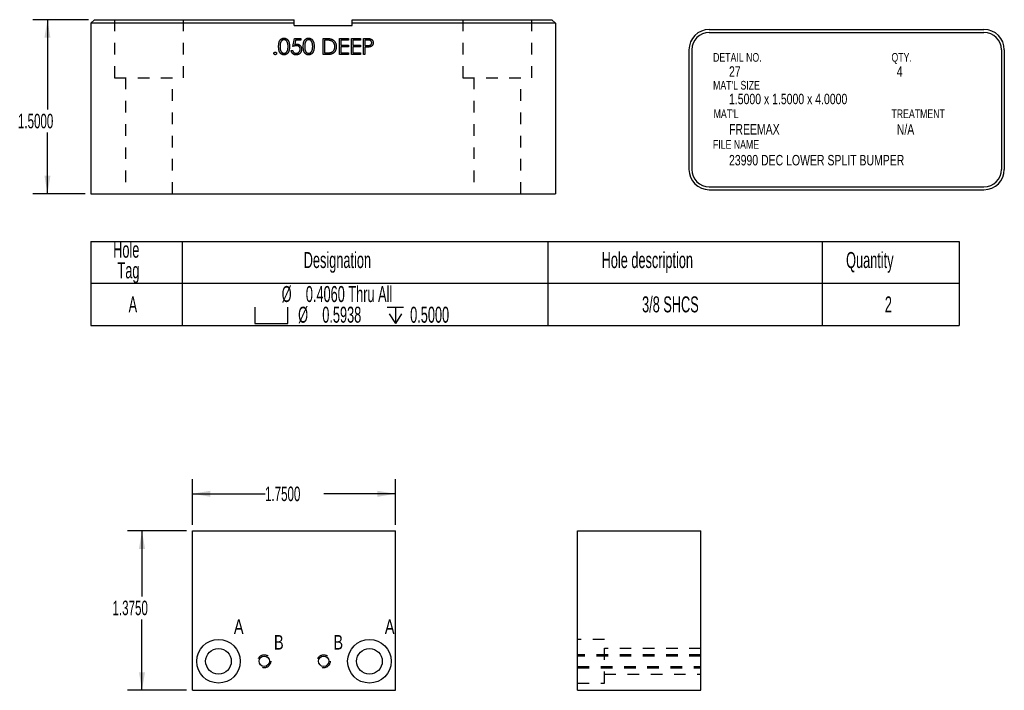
# Model space of a CAD drawing. Header units: inches. Extents: x 220 to 877, y 4 to 174.
# Tile 398 of 656: x 464.96 to 473.45, y 99.88 to 105.65. Entities that reach past the tile are written whole.
import ezdxf

# ---------------------------------------------------------------- set-up
doc = ezdxf.new("R2010")
doc.units = ezdxf.units.IN
doc.header["$LTSCALE"] = 0.5
doc.header["$MEASUREMENT"] = 0
doc.linetypes.add('HIDDEN', pattern=[0.225, 0.15, -0.075])
for name, color, linetype in [('SID-M-D', 42, 'Continuous'), ('SID-M-H', 4, 'HIDDEN'), ('SID-M-S', 105, 'Continuous')]:
    doc.layers.add(name, color=color, linetype=linetype)
doc.styles.add('SLDTEXTSTYLE0', font='TXT', dxfattribs={"width": 0.595745})

# ---------------------------------------------------------------- blocks, each defined once
blk = doc.blocks.new('SW_SYMBOL_HOLE_SPOT')
at = {"layer": 'SID-M-D', "color": 0}
for p, q in [((0, 34.4), (0, 3)), ((63, 3), (63, 34.4)), ((0, 3), (63, 3))]:
    blk.add_line(p, q, dxfattribs=at)
blk = doc.blocks.new('SW_SYMBOL_HOLE_DEPTH')
at = {"layer": 'SID-M-D', "color": 0}
for p, q in [((0, 34.4), (31.5, 34.4)), ((3.9, 21.9), (15.7, 3)), ((15.7, 34.4), (15.7, 3)), ((27.6, 21.9), (15.7, 3))]:
    blk.add_line(p, q, dxfattribs=at)

msp = doc.modelspace()

# ---------------------------------------------------------------- linework, layer by layer
at = {"layer": 'SID-M-D'}
for p, q in [((465.55852, 105.65392), (465.07875, 105.65392)), ((465.20375, 105.65392), (465.20375, 104.88008)), ((470.90418, 105.5695), (473.27016, 105.5695)), ((470.90418, 105.5445), (473.27016, 105.5445)), ((470.72918, 105.3945), (470.72918, 104.36398)), ((470.75418, 105.3945), (470.75418, 104.36398)), ((473.42016, 105.3945), (473.42016, 104.36398)), ((473.44516, 105.3945), (473.44516, 104.36398)), ((465.20375, 104.15392), (465.20375, 104.68164)), ((465.52852, 104.15392), (465.07875, 104.15392)), ((470.90418, 104.21398), (473.27016, 104.21398)), ((470.90418, 104.18898), (473.27016, 104.18898)), ((466.45204, 101.30001), (466.45204, 101.69347)), ((468.20204, 101.30001), (468.20204, 101.69347)), ((466.45204, 101.56847), (467.07769, 101.56847)), ((468.20204, 101.56847), (467.58567, 101.56847)), ((466.40204, 101.25001), (465.89319, 101.25001)), ((466.01819, 101.25001), (466.01819, 100.68483)), ((466.01819, 99.87501), (466.01819, 100.48639)), ((466.40204, 99.87501), (465.89319, 99.87501))]:
    msp.add_line(p, q, dxfattribs=at)
at = {"layer": 'SID-M-D', "color": 0}
for p, q in [((465.57728, 103.7425), (473.05759, 103.7425)), ((465.57728, 103.7425), (465.57728, 103.01923)), ((466.36468, 103.7425), (466.36468, 103.01923)), ((469.51429, 103.7425), (469.51429, 103.01923)), ((471.87649, 103.7425), (471.87649, 103.01923)), ((473.05759, 103.7425), (473.05759, 103.01923)), ((465.57728, 103.38378), (473.05759, 103.38378)), ((465.57728, 103.01923), (473.05759, 103.01923))]:
    msp.add_line(p, q, dxfattribs=at)
at = {"layer": 'SID-M-D'}
for centre, radius, start, end in [((470.90418, 105.3945), 0.175, 90, 180), ((470.90418, 105.3945), 0.15, 90, 180), ((473.27016, 105.3945), 0.175, 0, 90), ((473.27016, 105.3945), 0.15, 0, 90), ((470.90418, 104.36398), 0.175, 180, 270), ((470.90418, 104.36398), 0.15, 180, 270), ((473.27016, 104.36398), 0.15, 270, 0), ((473.27016, 104.36398), 0.175, 270, 0)]:
    msp.add_arc(centre, radius, start, end, dxfattribs=at)
for points in [[(465.20375, 105.65392), (465.17775, 105.49792), (465.22975, 105.49792)], [(465.20375, 104.15392), (465.22975, 104.30992), (465.17775, 104.30992)], [(466.45204, 101.56847), (466.60804, 101.54247), (466.60804, 101.59447)], [(468.20204, 101.56847), (468.04604, 101.59447), (468.04604, 101.54247)], [(466.01819, 101.25001), (465.99219, 101.09401), (466.04419, 101.09401)], [(466.01819, 99.87501), (466.04419, 100.03101), (465.99219, 100.03101)]]:
    msp.add_solid(points, dxfattribs=at)
at = {"layer": 'SID-M-H'}
for p, q in [((465.78162, 105.65392), (465.78162, 105.15392)), ((466.37542, 105.15392), (466.37542, 105.65392)), ((468.78162, 105.65392), (468.78162, 105.15392)), ((469.37542, 105.15392), (469.37542, 105.65392)), ((465.78162, 105.15392), (466.37542, 105.15392)), ((465.87552, 105.15392), (465.87552, 104.15392)), ((466.28152, 104.15392), (466.28152, 105.15392)), ((468.78162, 105.15392), (469.37542, 105.15392)), ((468.87552, 105.15392), (468.87552, 104.15392)), ((469.28152, 104.15392), (469.28152, 105.15392)), ((470.0003, 100.31251), (469.7703, 100.31251)), ((470.0003, 99.93751), (470.0003, 100.31251)), ((470.8323, 100.18101), (469.7703, 100.18101)), ((470.8323, 100.16951), (469.7703, 100.16951)), ((470.8323, 100.23551), (470.0003, 100.23551)), ((469.7703, 100.08051), (470.8323, 100.08051)), ((469.7703, 100.06901), (470.8323, 100.06901)), ((470.0003, 100.01451), (470.8323, 100.01451)), ((469.7703, 99.93751), (470.0003, 99.93751))]:
    msp.add_line(p, q, dxfattribs=at)
for centre in [(467.07114, 100.12501), (467.58294, 100.12501)]:
    msp.add_circle(centre, 0.056, dxfattribs=at)
at = {"layer": 'SID-M-S'}
for p, q in [((465.57852, 105.62392), (465.60852, 105.65392)), ((465.57852, 105.62392), (465.57852, 104.15392)), ((467.32852, 105.62392), (465.57852, 105.62392)), ((465.60852, 105.65392), (467.32852, 105.65392)), ((467.32852, 105.60392), (467.32852, 105.65392)), ((467.32852, 105.60392), (467.82852, 105.60392)), ((467.82852, 105.60392), (467.82852, 105.65392)), ((467.82852, 105.65392), (469.54852, 105.65392)), ((469.57852, 105.62392), (467.82852, 105.62392)), ((469.54852, 105.65392), (469.57852, 105.62392)), ((469.57852, 105.62392), (469.57852, 104.15392)), ((467.31695, 105.42282), (467.33108, 105.49171)), ((467.33108, 105.49171), (467.38761, 105.49171)), ((467.34074, 105.47758), (467.33332, 105.44134)), ((467.38761, 105.47758), (467.34074, 105.47758)), ((467.38761, 105.49171), (467.38761, 105.47758)), ((467.5784, 105.49171), (467.60623, 105.49171)), ((467.5784, 105.35392), (467.5784, 105.49171)), ((467.60046, 105.47758), (467.59077, 105.47758)), ((467.59077, 105.47758), (467.59077, 105.36805)), ((467.71973, 105.49171), (467.79746, 105.49171)), ((467.71973, 105.35392), (467.71973, 105.49171)), ((467.7321, 105.47758), (467.7321, 105.43518)), ((467.79746, 105.47758), (467.7321, 105.47758)), ((467.7321, 105.43518), (467.79746, 105.43518)), ((467.7321, 105.42105), (467.7321, 105.36805)), ((467.79746, 105.42105), (467.7321, 105.42105)), ((467.79746, 105.49171), (467.79746, 105.47758)), ((467.79746, 105.43518), (467.79746, 105.42105)), ((467.8222, 105.49171), (467.89993, 105.49171)), ((467.8222, 105.35392), (467.8222, 105.49171)), ((467.83456, 105.47758), (467.83456, 105.43518)), ((467.89993, 105.47758), (467.83456, 105.47758)), ((467.83456, 105.43518), (467.89993, 105.43518)), ((467.83456, 105.42105), (467.83456, 105.36805)), ((467.89993, 105.42105), (467.83456, 105.42105)), ((467.89993, 105.49171), (467.89993, 105.47758)), ((467.89993, 105.43518), (467.89993, 105.42105)), ((467.92466, 105.49171), (467.95168, 105.49171)), ((467.92466, 105.35392), (467.92466, 105.49171)), ((467.96223, 105.47758), (467.93703, 105.47758)), ((467.93703, 105.47758), (467.93703, 105.43165)), ((467.93703, 105.43165), (467.96115, 105.43135)), ((467.93703, 105.41752), (467.93703, 105.35392)), ((467.94688, 105.41752), (467.93703, 105.41752)), ((467.30281, 105.38925), (467.31518, 105.38925)), ((467.62111, 105.35392), (467.5784, 105.35392)), ((467.59077, 105.36805), (467.60659, 105.36805)), ((467.79746, 105.35392), (467.71973, 105.35392)), ((467.7321, 105.36805), (467.79746, 105.36805)), ((467.79746, 105.36805), (467.79746, 105.35392)), ((467.89993, 105.35392), (467.8222, 105.35392)), ((467.83456, 105.36805), (467.89993, 105.36805)), ((467.89993, 105.36805), (467.89993, 105.35392)), ((467.93703, 105.35392), (467.92466, 105.35392)), ((465.57852, 104.15392), (469.57852, 104.15392)), ((466.45204, 101.25001), (468.20204, 101.25001)), ((466.45204, 99.87501), (466.45204, 101.25001)), ((468.20204, 99.87501), (468.20204, 101.25001)), ((469.7703, 99.87501), (469.7703, 101.25001)), ((469.7703, 101.25001), (470.8323, 101.25001)), ((470.8323, 99.87501), (470.8323, 101.25001)), ((466.45204, 99.87501), (468.20204, 99.87501)), ((469.7703, 99.87501), (470.8323, 99.87501))]:
    msp.add_line(p, q, dxfattribs=at)
for centre, radius in [((466.67704, 100.12501), 0.1875), ((467.97704, 100.12501), 0.1875), ((466.67704, 100.12501), 0.1105), ((467.07114, 100.12501), 0.0445), ((467.58294, 100.12501), 0.0445), ((467.97704, 100.12501), 0.1105)]:
    msp.add_circle(centre, radius, dxfattribs=at)
for points, knots in [([(467.19505, 105.42276), (467.19506, 105.42497), (467.19509, 105.42926), (467.19537, 105.43551), (467.19583, 105.44138), (467.19647, 105.44685), (467.19724, 105.45195), (467.19827, 105.45664), (467.19945, 105.46096), (467.20081, 105.46491), (467.20234, 105.46856), (467.20401, 105.47196), (467.20588, 105.47512), (467.20785, 105.47807), (467.20999, 105.48079), (467.21225, 105.48329), (467.21471, 105.48553), (467.21728, 105.48757), (467.22, 105.48936), (467.22278, 105.49094), (467.22565, 105.49229), (467.2286, 105.49334), (467.23162, 105.49422), (467.23472, 105.49482), (467.23789, 105.49519), (467.24003, 105.49523), (467.24112, 105.49525)], [0, 0, 0, 0, 0.0685946, 0.133246, 0.1943126, 0.2512792, 0.3045134, 0.3542349, 0.4004806, 0.4434108, 0.4840149, 0.5232523, 0.5610424, 0.5979002, 0.6335185, 0.6683144, 0.7024957, 0.7366854, 0.7702932, 0.8034373, 0.835913, 0.8684602, 0.9008465, 0.9334665, 0.9662576, 1, 1, 1, 1]), ([(467.24112, 105.35039), (467.24003, 105.3504), (467.23789, 105.35044), (467.23472, 105.35081), (467.23163, 105.35142), (467.22863, 105.35226), (467.22569, 105.35329), (467.22285, 105.35464), (467.22008, 105.35619), (467.21739, 105.35795), (467.21484, 105.35997), (467.21239, 105.3622), (467.21012, 105.36471), (467.20801, 105.36744), (467.206, 105.37038), (467.20416, 105.37357), (467.20245, 105.37699), (467.20089, 105.38066), (467.19951, 105.38465), (467.19828, 105.38898), (467.19732, 105.39371), (467.19649, 105.3988), (467.19583, 105.40426), (467.19537, 105.41009), (467.19509, 105.41631), (467.19506, 105.42057), (467.19505, 105.42276)], [0, 0, 0, 0, 0.03378715, 0.06662166, 0.09928488, 0.13136117, 0.16358519, 0.19610393, 0.22890225, 0.26215806, 0.29599122, 0.33021785, 0.36505983, 0.40095074, 0.43762038, 0.47570753, 0.51538069, 0.55641354, 0.59976483, 0.64642416, 0.69643144, 0.74978152, 0.80657331, 0.86743553, 0.93188675, 1, 1, 1, 1]), ([(467.24154, 105.48111), (467.24001, 105.48103), (467.23696, 105.48087), (467.23245, 105.47974), (467.22814, 105.47778), (467.2247, 105.47561), (467.22207, 105.47355), (467.22021, 105.47176), (467.21848, 105.46981), (467.21688, 105.46767), (467.21538, 105.46537), (467.214, 105.46289), (467.21276, 105.46022), (467.21161, 105.45736), (467.21061, 105.45422), (467.20978, 105.45077), (467.20901, 105.44697), (467.20847, 105.44281), (467.20798, 105.43831), (467.20767, 105.43346), (467.20743, 105.42826), (467.20742, 105.42467), (467.20742, 105.42282)], [0, 0, 0, 0, 0.0603866, 0.1208832, 0.1827546, 0.247811, 0.2812991, 0.3150876, 0.3497024, 0.3848566, 0.4209662, 0.4585112, 0.4971747, 0.537602, 0.580503, 0.6274675, 0.6783882, 0.7339832, 0.7937467, 0.8577137, 0.9266979, 1, 1, 1, 1]), ([(467.20742, 105.42282), (467.20742, 105.42098), (467.20743, 105.4174), (467.20767, 105.41221), (467.20799, 105.40737), (467.20841, 105.40287), (467.20904, 105.39873), (467.20973, 105.39492), (467.21058, 105.39146), (467.21158, 105.38833), (467.21273, 105.38547), (467.21398, 105.38281), (467.21532, 105.38031), (467.21682, 105.37801), (467.21845, 105.37589), (467.22018, 105.37391), (467.22208, 105.37215), (467.22469, 105.37003), (467.22815, 105.36785), (467.23251, 105.36594), (467.23698, 105.36475), (467.24002, 105.36459), (467.24154, 105.36452)], [0, 0, 0, 0, 0.0729511, 0.1415837, 0.2059265, 0.2653014, 0.3205972, 0.3718165, 0.4187898, 0.4616987, 0.5021336, 0.5408043, 0.5781805, 0.6142969, 0.6496782, 0.6842995, 0.718359, 0.7520809, 0.8176524, 0.8797221, 0.9399656, 1, 1, 1, 1]), ([(467.24112, 105.49525), (467.24222, 105.49523), (467.2444, 105.49519), (467.24762, 105.49482), (467.25077, 105.49421), (467.25383, 105.49335), (467.25682, 105.49228), (467.25973, 105.49094), (467.26258, 105.48938), (467.26531, 105.48754), (467.26795, 105.48549), (467.27045, 105.48318), (467.2728, 105.48062), (467.27503, 105.47785), (467.27708, 105.47481), (467.27903, 105.47155), (467.28078, 105.46801), (467.28246, 105.46427), (467.28391, 105.4602), (467.28522, 105.45584), (467.28628, 105.45113), (467.28716, 105.4461), (467.28785, 105.44073), (467.28834, 105.43503), (467.28861, 105.429), (467.28866, 105.42488), (467.28868, 105.42276)], [0, 0, 0, 0, 0.0337881, 0.0671939, 0.0998624, 0.1325666, 0.1651512, 0.1979132, 0.231319, 0.2650833, 0.2992553, 0.3343986, 0.3699428, 0.4062836, 0.4440638, 0.4829977, 0.5233544, 0.5655366, 0.6096129, 0.6563908, 0.7058855, 0.7583245, 0.8138318, 0.8727946, 0.9347222, 1, 1, 1, 1]), ([(467.28868, 105.42276), (467.28866, 105.42065), (467.28861, 105.41655), (467.28835, 105.41054), (467.28784, 105.40487), (467.2872, 105.39953), (467.28631, 105.39452), (467.28523, 105.38985), (467.28402, 105.38548), (467.28253, 105.38146), (467.2809, 105.37772), (467.27913, 105.37423), (467.27723, 105.37095), (467.27516, 105.36792), (467.27295, 105.36511), (467.27056, 105.36257), (467.26805, 105.36024), (467.2654, 105.35817), (467.26263, 105.35636), (467.25979, 105.35473), (467.25685, 105.35342), (467.25386, 105.3523), (467.25078, 105.35144), (467.24763, 105.35085), (467.2444, 105.35043), (467.24222, 105.3504), (467.24112, 105.35039)], [0, 0, 0, 0, 0.0650633, 0.1267732, 0.1855158, 0.2407647, 0.2929798, 0.3422504, 0.3889193, 0.4327757, 0.4746284, 0.5147747, 0.5536059, 0.5914264, 0.6280281, 0.6638036, 0.6989843, 0.7335915, 0.7676285, 0.8012083, 0.8342638, 0.8669807, 0.8997197, 0.9327019, 0.9661759, 1, 1, 1, 1]), ([(467.27632, 105.42282), (467.27629, 105.42447), (467.27625, 105.42771), (467.27609, 105.43246), (467.27567, 105.43696), (467.27521, 105.44125), (467.27452, 105.4453), (467.27378, 105.44913), (467.27279, 105.45271), (467.27173, 105.45609), (467.27052, 105.45924), (467.26918, 105.46215), (467.26776, 105.46486), (467.26621, 105.46735), (467.26455, 105.46964), (467.26275, 105.47167), (467.26087, 105.47351), (467.25824, 105.47562), (467.2548, 105.47777), (467.25052, 105.47974), (467.24606, 105.48087), (467.24304, 105.48103), (467.24154, 105.48111)], [0, 0, 0, 0, 0.0656812, 0.1284865, 0.1881751, 0.2451061, 0.2994484, 0.3508229, 0.3999417, 0.4466717, 0.4912545, 0.5333763, 0.5738528, 0.6125263, 0.6495971, 0.685532, 0.7201058, 0.7538377, 0.8189254, 0.8804935, 0.9403113, 1, 1, 1, 1]), ([(467.2711, 105.38817), (467.27151, 105.3894), (467.27236, 105.3919), (467.27344, 105.39577), (467.2743, 105.39984), (467.27507, 105.40407), (467.2756, 105.40849), (467.27602, 105.4131), (467.27627, 105.4179), (467.2763, 105.42116), (467.27632, 105.42282)], [0, 0, 0, 0, 0.1105883, 0.2245418, 0.3425035, 0.4643241, 0.590756, 0.7222275, 0.8588428, 1, 1, 1, 1]), ([(467.34731, 105.42988), (467.34624, 105.42986), (467.34404, 105.42981), (467.34065, 105.42947), (467.3371, 105.4289), (467.33339, 105.42813), (467.3295, 105.42712), (467.32546, 105.42592), (467.32125, 105.42447), (467.31841, 105.42338), (467.31695, 105.42282)], [0, 0, 0, 0, 0.102203, 0.2110233, 0.3250997, 0.4465021, 0.5737877, 0.7089007, 0.8503579, 1, 1, 1, 1]), ([(467.33332, 105.44134), (467.33477, 105.44174), (467.3376, 105.44252), (467.34177, 105.44339), (467.34573, 105.44391), (467.3483, 105.44398), (467.34955, 105.44402)], [0, 0, 0, 0, 0.27506837, 0.53290146, 0.77397346, 1, 1, 1, 1]), ([(467.38054, 105.39946), (467.38052, 105.40057), (467.38047, 105.40273), (467.38005, 105.4059), (467.37933, 105.40889), (467.37833, 105.41173), (467.37706, 105.41442), (467.37551, 105.41695), (467.37364, 105.41931), (467.37151, 105.42147), (467.36918, 105.42348), (467.3666, 105.42518), (467.36384, 105.42662), (467.36092, 105.42786), (467.35777, 105.42875), (467.35446, 105.42942), (467.35094, 105.4298), (467.34854, 105.42986), (467.34731, 105.42988)], [0, 0, 0, 0, 0.0653514, 0.127916, 0.1883602, 0.2472161, 0.3056301, 0.3637698, 0.4226609, 0.4826873, 0.5433002, 0.604118, 0.6649649, 0.7274135, 0.7914676, 0.8580554, 0.9270368, 1, 1, 1, 1]), ([(467.34955, 105.44402), (467.35109, 105.44398), (467.35411, 105.44392), (467.35854, 105.44329), (467.36276, 105.4423), (467.36678, 105.44092), (467.37059, 105.43915), (467.37417, 105.43694), (467.37756, 105.43436), (467.38071, 105.43139), (467.38356, 105.42813), (467.38607, 105.42462), (467.38821, 105.4209), (467.38992, 105.41693), (467.39129, 105.41276), (467.3922, 105.40834), (467.39281, 105.40371), (467.39288, 105.40055), (467.39291, 105.39894)], [0, 0, 0, 0, 0.06580765, 0.12939427, 0.19089406, 0.25128107, 0.31081496, 0.37037099, 0.43076826, 0.49288125, 0.55510395, 0.61606705, 0.67725603, 0.73825981, 0.80076213, 0.86477758, 0.93104529, 1, 1, 1, 1]), ([(467.40704, 105.42276), (467.40706, 105.42497), (467.40708, 105.42926), (467.40736, 105.43551), (467.40782, 105.44138), (467.40846, 105.44685), (467.40923, 105.45195), (467.41027, 105.45664), (467.41144, 105.46096), (467.4128, 105.46491), (467.41433, 105.46856), (467.416, 105.47196), (467.41788, 105.47512), (467.41985, 105.47807), (467.42199, 105.48079), (467.42424, 105.48329), (467.4267, 105.48553), (467.42928, 105.48757), (467.43199, 105.48936), (467.43477, 105.49094), (467.43764, 105.49229), (467.44059, 105.49334), (467.44361, 105.49422), (467.44671, 105.49482), (467.44988, 105.49519), (467.45203, 105.49523), (467.45311, 105.49525)], [0, 0, 0, 0, 0.0685946, 0.133246, 0.1943126, 0.2512792, 0.3045134, 0.3542349, 0.4004806, 0.4434108, 0.4840149, 0.5232523, 0.5610424, 0.5979002, 0.6335185, 0.6683144, 0.7024957, 0.7366854, 0.7702932, 0.8034373, 0.835913, 0.8684602, 0.9008465, 0.9334665, 0.9662576, 1, 1, 1, 1]), ([(467.45311, 105.35039), (467.45203, 105.3504), (467.44988, 105.35044), (467.44671, 105.35081), (467.44363, 105.35142), (467.44062, 105.35226), (467.43768, 105.35329), (467.43484, 105.35464), (467.43208, 105.35619), (467.42939, 105.35795), (467.42683, 105.35997), (467.42438, 105.3622), (467.42211, 105.36471), (467.42, 105.36744), (467.418, 105.37038), (467.41615, 105.37357), (467.41444, 105.37699), (467.41288, 105.38066), (467.4115, 105.38465), (467.41028, 105.38898), (467.40931, 105.39371), (467.40848, 105.3988), (467.40782, 105.40426), (467.40736, 105.41009), (467.40708, 105.41631), (467.40706, 105.42057), (467.40704, 105.42276)], [0, 0, 0, 0, 0.0337871, 0.0666217, 0.0992849, 0.1313612, 0.1635852, 0.1961039, 0.2289023, 0.2621581, 0.2959912, 0.3302178, 0.3650598, 0.4009507, 0.4376204, 0.4757075, 0.5153807, 0.5564135, 0.5997648, 0.6464242, 0.6964314, 0.7497815, 0.8065733, 0.8674355, 0.9318868, 1, 1, 1, 1]), ([(467.45353, 105.48111), (467.452, 105.48103), (467.44895, 105.48087), (467.44445, 105.47974), (467.44013, 105.47778), (467.43669, 105.47561), (467.43406, 105.47355), (467.43221, 105.47176), (467.43047, 105.46981), (467.42887, 105.46767), (467.42737, 105.46537), (467.42599, 105.46289), (467.42475, 105.46022), (467.42361, 105.45736), (467.4226, 105.45422), (467.42177, 105.45077), (467.421, 105.44697), (467.42046, 105.44281), (467.41997, 105.43831), (467.41966, 105.43346), (467.41942, 105.42826), (467.41941, 105.42467), (467.41941, 105.42282)], [0, 0, 0, 0, 0.06038662, 0.12088325, 0.18275462, 0.24781103, 0.2812991, 0.31508762, 0.3497024, 0.38485658, 0.4209662, 0.45851119, 0.49717472, 0.53760205, 0.58050302, 0.62746754, 0.67838821, 0.73398322, 0.7937467, 0.85771367, 0.92669786, 1, 1, 1, 1]), ([(467.41941, 105.42282), (467.41941, 105.42098), (467.41942, 105.4174), (467.41966, 105.41221), (467.41999, 105.40737), (467.42041, 105.40287), (467.42103, 105.39873), (467.42173, 105.39492), (467.42257, 105.39146), (467.42358, 105.38833), (467.42472, 105.38547), (467.42597, 105.38281), (467.42731, 105.38031), (467.42881, 105.37801), (467.43045, 105.37589), (467.43218, 105.37391), (467.43407, 105.37215), (467.43669, 105.37003), (467.44014, 105.36785), (467.4445, 105.36594), (467.44897, 105.36475), (467.45201, 105.36459), (467.45353, 105.36452)], [0, 0, 0, 0, 0.07295107, 0.14158369, 0.20592646, 0.26530136, 0.32059723, 0.3718165, 0.41878977, 0.46169873, 0.50213358, 0.54080432, 0.57818053, 0.61429687, 0.64967824, 0.68429946, 0.71835895, 0.75208086, 0.81765244, 0.87972208, 0.93996556, 1, 1, 1, 1]), ([(467.45311, 105.49525), (467.45421, 105.49523), (467.45639, 105.49519), (467.45961, 105.49482), (467.46276, 105.49421), (467.46582, 105.49335), (467.46882, 105.49228), (467.47173, 105.49094), (467.47457, 105.48938), (467.4773, 105.48754), (467.47995, 105.48549), (467.48244, 105.48318), (467.48479, 105.48062), (467.48702, 105.47785), (467.48907, 105.47481), (467.49103, 105.47155), (467.49277, 105.46801), (467.49445, 105.46427), (467.49591, 105.4602), (467.49722, 105.45584), (467.49827, 105.45113), (467.49916, 105.4461), (467.49984, 105.44073), (467.50034, 105.43503), (467.5006, 105.429), (467.50065, 105.42488), (467.50067, 105.42276)], [0, 0, 0, 0, 0.0337881, 0.0671939, 0.0998624, 0.1325666, 0.1651512, 0.1979132, 0.231319, 0.2650833, 0.2992553, 0.3343986, 0.3699428, 0.4062836, 0.4440638, 0.4829977, 0.5233544, 0.5655366, 0.6096129, 0.6563908, 0.7058855, 0.7583245, 0.8138318, 0.8727946, 0.9347222, 1, 1, 1, 1]), ([(467.50067, 105.42276), (467.50065, 105.42065), (467.5006, 105.41655), (467.50034, 105.41054), (467.49983, 105.40487), (467.49919, 105.39953), (467.49831, 105.39452), (467.49722, 105.38985), (467.49601, 105.38548), (467.49452, 105.38146), (467.49289, 105.37772), (467.49112, 105.37423), (467.48922, 105.37095), (467.48715, 105.36792), (467.48494, 105.36511), (467.48255, 105.36257), (467.48005, 105.36024), (467.47739, 105.35817), (467.47462, 105.35636), (467.47179, 105.35473), (467.46884, 105.35342), (467.46585, 105.3523), (467.46278, 105.35144), (467.45962, 105.35085), (467.45639, 105.35043), (467.45421, 105.3504), (467.45311, 105.35039)], [0, 0, 0, 0, 0.0650633, 0.1267732, 0.1855158, 0.2407647, 0.2929798, 0.3422504, 0.3889193, 0.4327757, 0.4746284, 0.5147747, 0.5536059, 0.5914264, 0.6280281, 0.6638036, 0.6989843, 0.7335915, 0.7676285, 0.8012083, 0.8342638, 0.8669807, 0.8997197, 0.9327019, 0.9661759, 1, 1, 1, 1]), ([(467.48831, 105.42282), (467.48829, 105.42447), (467.48824, 105.42771), (467.48808, 105.43246), (467.48766, 105.43696), (467.4872, 105.44125), (467.48651, 105.4453), (467.48578, 105.44913), (467.48478, 105.45271), (467.48372, 105.45609), (467.48251, 105.45924), (467.48118, 105.46215), (467.47975, 105.46486), (467.4782, 105.46735), (467.47655, 105.46964), (467.47475, 105.47167), (467.47287, 105.47351), (467.47024, 105.47562), (467.46679, 105.47777), (467.46251, 105.47974), (467.45805, 105.48087), (467.45503, 105.48103), (467.45353, 105.48111)], [0, 0, 0, 0, 0.0656812, 0.1284865, 0.1881751, 0.2451061, 0.2994484, 0.3508229, 0.3999417, 0.4466717, 0.4912545, 0.5333763, 0.5738528, 0.6125263, 0.6495971, 0.685532, 0.7201058, 0.7538377, 0.8189254, 0.8804935, 0.9403113, 1, 1, 1, 1]), ([(467.48309, 105.38817), (467.48351, 105.3894), (467.48435, 105.3919), (467.48544, 105.39577), (467.48629, 105.39984), (467.48706, 105.40407), (467.48759, 105.40849), (467.48801, 105.4131), (467.48826, 105.4179), (467.48829, 105.42116), (467.48831, 105.42282)], [0, 0, 0, 0, 0.1105883, 0.2245418, 0.3425035, 0.4643241, 0.590756, 0.7222275, 0.8588428, 1, 1, 1, 1]), ([(467.6428, 105.47372), (467.64165, 105.47404), (467.63919, 105.47472), (467.63518, 105.47546), (467.63067, 105.47611), (467.62563, 105.47666), (467.62008, 105.47706), (467.61401, 105.47736), (467.60741, 105.47756), (467.60283, 105.47757), (467.60046, 105.47758)], [0, 0, 0, 0, 0.0843186, 0.1792845, 0.2865825, 0.4051115, 0.5355929, 0.6781902, 0.8329758, 1, 1, 1, 1]), ([(467.60623, 105.49171), (467.60865, 105.4917), (467.61332, 105.49166), (467.62008, 105.49145), (467.62633, 105.49107), (467.63206, 105.49052), (467.63727, 105.48985), (467.64196, 105.489), (467.64616, 105.488), (467.64873, 105.48715), (467.64995, 105.48675)], [0, 0, 0, 0, 0.1642892, 0.3174059, 0.4588436, 0.5893665, 0.7078313, 0.81577, 0.9128799, 1, 1, 1, 1]), ([(467.69147, 105.42108), (467.69144, 105.41937), (467.69139, 105.41602), (467.69096, 105.41107), (467.69032, 105.40627), (467.68933, 105.40164), (467.68814, 105.39714), (467.6866, 105.39282), (467.68484, 105.38863), (467.6828, 105.38464), (467.68055, 105.38085), (467.67813, 105.37729), (467.67556, 105.37399), (467.67279, 105.37095), (467.66988, 105.36817), (467.6668, 105.36563), (467.66353, 105.36338), (467.66011, 105.36133), (467.65642, 105.35954), (467.6524, 105.35803), (467.64803, 105.35678), (467.64332, 105.35573), (467.63826, 105.3549), (467.63285, 105.35434), (467.62709, 105.35397), (467.62314, 105.35394), (467.62111, 105.35392)], [0, 0, 0, 0, 0.04608068, 0.0908068, 0.13429527, 0.17702439, 0.21882273, 0.26024412, 0.30107987, 0.34161389, 0.38158342, 0.42011959, 0.45807462, 0.49473849, 0.53119462, 0.5669337, 0.60271265, 0.63832661, 0.67485325, 0.71346737, 0.7544418, 0.79781536, 0.84398946, 0.89307157, 0.94496335, 1, 1, 1, 1]), ([(467.6791, 105.4211), (467.67908, 105.42272), (467.67904, 105.42588), (467.67854, 105.43053), (467.67781, 105.435), (467.67676, 105.43929), (467.67542, 105.44341), (467.67374, 105.44734), (467.67182, 105.45112), (467.66954, 105.45466), (467.66705, 105.45801), (467.66427, 105.46108), (467.66127, 105.46387), (467.65808, 105.46644), (467.65459, 105.46867), (467.6509, 105.47066), (467.64695, 105.47236), (467.6442, 105.47326), (467.6428, 105.47372)], [0, 0, 0, 0, 0.0701512, 0.1378126, 0.2032262, 0.2671741, 0.330024, 0.3917943, 0.4530844, 0.5143339, 0.575, 0.6348655, 0.6941163, 0.7534416, 0.8131258, 0.8740797, 0.936007, 1, 1, 1, 1]), ([(467.64598, 105.37156), (467.64724, 105.372), (467.64972, 105.37288), (467.6533, 105.37447), (467.65664, 105.37636), (467.65979, 105.37847), (467.66272, 105.38085), (467.66545, 105.38347), (467.66798, 105.38634), (467.67029, 105.38945), (467.67236, 105.39279), (467.67415, 105.39631), (467.67572, 105.39999), (467.67695, 105.40388), (467.67792, 105.40794), (467.6786, 105.41217), (467.67903, 105.41658), (467.67908, 105.41958), (467.6791, 105.4211)], [0, 0, 0, 0, 0.0624145, 0.1233382, 0.1831245, 0.241783, 0.3005789, 0.3596801, 0.4188816, 0.4795307, 0.5408505, 0.6023034, 0.6644632, 0.7278057, 0.7928948, 0.8596723, 0.9284644, 1, 1, 1, 1]), ([(467.64995, 105.48675), (467.65155, 105.48614), (467.6547, 105.48494), (467.65919, 105.48267), (467.66341, 105.4801), (467.6674, 105.47723), (467.67105, 105.47397), (467.67452, 105.47047), (467.67765, 105.46658), (467.68052, 105.46241), (467.68311, 105.45799), (467.68536, 105.45333), (467.68723, 105.44846), (467.68878, 105.44338), (467.69, 105.4381), (467.69083, 105.4326), (467.69138, 105.4269), (467.69144, 105.42304), (467.69147, 105.42108)], [0, 0, 0, 0, 0.061545, 0.1216943, 0.1811549, 0.2398754, 0.2987019, 0.3576474, 0.4176048, 0.478494, 0.5404071, 0.602345, 0.6650043, 0.7285593, 0.7936505, 0.8605343, 0.929236, 1, 1, 1, 1]), ([(467.98196, 105.41978), (467.9811, 105.4196), (467.97921, 105.41919), (467.97609, 105.41874), (467.97247, 105.41836), (467.96833, 105.41807), (467.96369, 105.41783), (467.95855, 105.41763), (467.95289, 105.41752), (467.94894, 105.41752), (467.94688, 105.41752)], [0, 0, 0, 0, 0.07517312, 0.16474626, 0.26801688, 0.38591188, 0.51778948, 0.66369098, 0.82441322, 1, 1, 1, 1]), ([(467.95168, 105.49171), (467.95354, 105.49171), (467.9571, 105.49171), (467.96221, 105.49159), (467.96685, 105.49143), (467.97101, 105.49121), (467.9747, 105.49095), (467.97791, 105.49059), (467.98067, 105.49021), (467.98232, 105.48982), (467.98307, 105.48964)], [0, 0, 0, 0, 0.1769558, 0.3390551, 0.4863182, 0.6187809, 0.7356188, 0.8387425, 0.9264571, 1, 1, 1, 1]), ([(467.96115, 105.43135), (467.96233, 105.43135), (467.9646, 105.43134), (467.96789, 105.4315), (467.97094, 105.43168), (467.97374, 105.43195), (467.97629, 105.43232), (467.97861, 105.4327), (467.98066, 105.43325), (467.98307, 105.43398), (467.98575, 105.43524), (467.98866, 105.43707), (467.99114, 105.43939), (467.99327, 105.44201), (467.99497, 105.44492), (467.99621, 105.44803), (467.99694, 105.45132), (467.99704, 105.45356), (467.99709, 105.4547)], [0, 0, 0, 0, 0.07253837, 0.14003383, 0.20249568, 0.26057506, 0.31322834, 0.36158319, 0.40487836, 0.44412744, 0.51639969, 0.58650667, 0.65508537, 0.72438378, 0.79397353, 0.86163768, 0.93011094, 1, 1, 1, 1]), ([(467.99709, 105.4547), (467.99704, 105.45581), (467.99694, 105.45801), (467.99621, 105.46124), (467.99497, 105.46432), (467.99326, 105.46719), (467.99119, 105.46979), (467.98877, 105.47206), (467.98603, 105.47388), (467.98347, 105.47505), (467.98121, 105.47577), (467.97924, 105.47627), (467.97701, 105.47667), (467.97453, 105.477), (467.97182, 105.47727), (467.96885, 105.47746), (467.96562, 105.47757), (467.96339, 105.47758), (467.96223, 105.47758)], [0, 0, 0, 0, 0.0700438, 0.1392383, 0.2081975, 0.2791734, 0.3499868, 0.4183538, 0.4876096, 0.5574111, 0.5953302, 0.6379641, 0.6859128, 0.7381852, 0.7961026, 0.8585165, 0.9266577, 1, 1, 1, 1]), ([(468.00946, 105.45475), (468.00944, 105.45362), (468.00941, 105.4514), (468.00902, 105.44816), (468.00849, 105.44506), (468.00769, 105.44211), (468.00663, 105.43933), (468.00539, 105.43668), (468.00389, 105.43419), (468.00218, 105.43187), (468.00026, 105.42971), (467.99817, 105.42773), (467.99589, 105.42593), (467.99345, 105.42431), (467.99082, 105.42291), (467.98803, 105.42166), (467.98506, 105.42061), (467.98301, 105.42006), (467.98196, 105.41978)], [0, 0, 0, 0, 0.0701189, 0.1371924, 0.2020162, 0.2646314, 0.3261165, 0.3860103, 0.4458118, 0.5052977, 0.5646333, 0.6242826, 0.683902, 0.7439528, 0.8053877, 0.868388, 0.933084, 1, 1, 1, 1]), ([(467.98307, 105.48964), (467.98402, 105.48938), (467.9859, 105.48887), (467.98862, 105.48784), (467.9912, 105.48661), (467.99365, 105.48522), (467.99596, 105.48359), (467.99815, 105.4818), (468.00019, 105.47981), (468.00209, 105.47762), (468.00384, 105.4753), (468.00534, 105.47279), (468.00659, 105.47014), (468.00767, 105.46735), (468.00845, 105.4644), (468.00903, 105.46131), (468.0094, 105.45808), (468.00944, 105.45588), (468.00946, 105.45475)], [0, 0, 0, 0, 0.0624813, 0.1234904, 0.1834111, 0.2431532, 0.3021267, 0.3617097, 0.4218423, 0.4829319, 0.5445523, 0.6056807, 0.6676797, 0.7299844, 0.7945509, 0.8603456, 0.9289074, 1, 1, 1, 1]), ([(467.15442, 105.36363), (467.15446, 105.36441), (467.15454, 105.36593), (467.1552, 105.3681), (467.15628, 105.37008), (467.15774, 105.37183), (467.15949, 105.37329), (467.16147, 105.37436), (467.16364, 105.37499), (467.16513, 105.37507), (467.1659, 105.37512)], [0, 0, 0, 0, 0.12909696, 0.25204597, 0.37390496, 0.50103784, 0.62817071, 0.75137646, 0.87242601, 1, 1, 1, 1]), ([(467.1659, 105.35215), (467.16513, 105.35219), (467.16363, 105.35227), (467.16148, 105.35295), (467.15949, 105.35401), (467.15773, 105.35547), (467.15629, 105.35724), (467.1552, 105.35922), (467.15455, 105.36138), (467.15446, 105.36288), (467.15442, 105.36363)], [0, 0, 0, 0, 0.1277566, 0.24941436, 0.37279648, 0.50011133, 0.62860994, 0.75064337, 0.87376838, 1, 1, 1, 1]), ([(467.1659, 105.37512), (467.16667, 105.37507), (467.16817, 105.37498), (467.17035, 105.37437), (467.17232, 105.37328), (467.17407, 105.37183), (467.17552, 105.37007), (467.17664, 105.36812), (467.17725, 105.36592), (467.17734, 105.36441), (467.17739, 105.36363)], [0, 0, 0, 0, 0.12751893, 0.24998595, 0.37179235, 0.49887035, 0.62594835, 0.74849174, 0.87095876, 1, 1, 1, 1]), ([(467.17739, 105.36363), (467.17734, 105.36288), (467.17725, 105.36138), (467.17664, 105.35921), (467.17551, 105.35725), (467.17408, 105.35547), (467.17232, 105.35402), (467.17034, 105.35294), (467.16818, 105.35228), (467.16667, 105.35219), (467.1659, 105.35215)], [0, 0, 0, 0, 0.1261777, 0.2488206, 0.37154, 0.4999837, 0.6272442, 0.7492255, 0.872298, 1, 1, 1, 1]), ([(467.24154, 105.36452), (467.24306, 105.36458), (467.24611, 105.36471), (467.25056, 105.36592), (467.25489, 105.36775), (467.25828, 105.36991), (467.26085, 105.37197), (467.2627, 105.37373), (467.2644, 105.3757), (467.266, 105.37782), (467.26748, 105.38014), (467.26882, 105.38264), (467.27004, 105.38533), (467.27074, 105.38721), (467.2711, 105.38817)], [0, 0, 0, 0, 0.1128134, 0.2253939, 0.3395948, 0.4596754, 0.5217352, 0.5839258, 0.6481741, 0.713881, 0.7810045, 0.8514509, 0.9240507, 1, 1, 1, 1]), ([(467.34485, 105.35039), (467.34348, 105.35041), (467.34078, 105.35047), (467.33682, 105.35103), (467.33301, 105.35183), (467.32939, 105.35303), (467.32591, 105.35455), (467.32262, 105.35646), (467.31945, 105.35862), (467.31652, 105.36117), (467.31379, 105.36397), (467.31136, 105.367), (467.30919, 105.37021), (467.30732, 105.37363), (467.30572, 105.37725), (467.30447, 105.38107), (467.30346, 105.38509), (467.30303, 105.38785), (467.30281, 105.38925)], [0, 0, 0, 0, 0.0654211, 0.1287084, 0.1902361, 0.2507244, 0.3106372, 0.3707664, 0.4316147, 0.493523, 0.5558835, 0.6173424, 0.678668, 0.7407114, 0.8029854, 0.8668026, 0.9323472, 1, 1, 1, 1]), ([(467.31518, 105.38925), (467.31548, 105.38794), (467.31607, 105.38541), (467.31735, 105.38186), (467.31892, 105.3787), (467.32079, 105.37588), (467.32302, 105.37343), (467.32556, 105.37124), (467.3284, 105.36926), (467.33157, 105.36761), (467.33491, 105.36621), (467.3384, 105.36527), (467.34196, 105.36462), (467.34436, 105.36455), (467.34557, 105.36452)], [0, 0, 0, 0, 0.0946873, 0.1819942, 0.2643769, 0.3421799, 0.4186176, 0.4965091, 0.5773691, 0.6615106, 0.7467326, 0.831258, 0.9152056, 1, 1, 1, 1]), ([(467.39291, 105.39894), (467.39288, 105.39782), (467.39283, 105.39559), (467.39257, 105.39227), (467.39206, 105.38903), (467.39138, 105.38586), (467.39049, 105.38276), (467.38941, 105.37973), (467.3881, 105.37679), (467.38666, 105.3739), (467.38503, 105.37113), (467.38323, 105.36855), (467.38133, 105.36611), (467.37928, 105.36383), (467.37706, 105.36173), (467.37472, 105.3598), (467.37225, 105.35801), (467.36962, 105.35643), (467.3669, 105.35498), (467.36404, 105.35378), (467.36111, 105.35272), (467.35806, 105.35187), (467.35491, 105.3512), (467.35164, 105.35075), (467.34828, 105.35042), (467.346, 105.3504), (467.34485, 105.35039)], [0, 0, 0, 0, 0.0440145, 0.0874341, 0.1301184, 0.1725537, 0.2145548, 0.2562981, 0.2984382, 0.340849, 0.3827152, 0.423924, 0.4642462, 0.5040737, 0.5438619, 0.5835667, 0.6230943, 0.6632291, 0.7035513, 0.7439379, 0.7845413, 0.8257501, 0.8677574, 0.9107452, 0.9549144, 1, 1, 1, 1]), ([(467.34557, 105.36452), (467.34675, 105.36455), (467.34907, 105.36461), (467.35249, 105.3651), (467.35579, 105.36586), (467.35894, 105.36699), (467.36199, 105.36836), (467.36487, 105.37012), (467.36767, 105.37215), (467.37028, 105.37447), (467.37268, 105.37702), (467.37479, 105.37976), (467.37656, 105.38268), (467.37804, 105.38573), (467.37917, 105.38894), (467.37997, 105.39231), (467.38045, 105.39583), (467.38051, 105.39824), (467.38054, 105.39946)], [0, 0, 0, 0, 0.0642073, 0.1264247, 0.1876803, 0.2482164, 0.3083051, 0.369661, 0.4316986, 0.4959469, 0.559758, 0.6222954, 0.6839106, 0.7450924, 0.8067402, 0.8690866, 0.93329, 1, 1, 1, 1]), ([(467.45353, 105.36452), (467.45505, 105.36458), (467.4581, 105.36471), (467.46256, 105.36592), (467.46688, 105.36775), (467.47027, 105.36991), (467.47285, 105.37197), (467.47469, 105.37373), (467.47639, 105.3757), (467.478, 105.37782), (467.47947, 105.38014), (467.48081, 105.38264), (467.48204, 105.38533), (467.48273, 105.38721), (467.48309, 105.38817)], [0, 0, 0, 0, 0.1128134, 0.2253939, 0.3395948, 0.4596754, 0.5217352, 0.5839258, 0.6481741, 0.713881, 0.7810045, 0.8514509, 0.9240507, 1, 1, 1, 1]), ([(467.60659, 105.36805), (467.60886, 105.36806), (467.61323, 105.36808), (467.61952, 105.36824), (467.62526, 105.36851), (467.63046, 105.36889), (467.63512, 105.36939), (467.63924, 105.36995), (467.64282, 105.37064), (467.64498, 105.37127), (467.64598, 105.37156)], [0, 0, 0, 0, 0.1719007, 0.3306279, 0.4755488, 0.6067462, 0.7250238, 0.8297424, 0.9213228, 1, 1, 1, 1])]:
    msp.add_open_spline(points, degree=3, knots=knots, dxfattribs=at)

# ---------------------------------------------------------------- block references
at = {"layer": 'SID-M-D', "color": 0, "xscale": 0.004470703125, "yscale": 0.004470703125, "zscale": 0.004470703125}
for name, p in [('SW_SYMBOL_HOLE_SPOT', (466.99122, 103.02202)), ('SW_SYMBOL_HOLE_DEPTH', (468.13089, 103.02202))]:
    msp.add_blockref(name, p, dxfattribs=at)

# ---------------------------------------------------------------- texts
at = {"layer": 'SID-M-D', "style": 'SLDTEXTSTYLE0', "width": 0.75}
for s, height, p in [('DETAIL NO.', 0.075, (470.93705, 105.29171)), ('QTY.', 0.075, (472.47329, 105.29171)), ('27', 0.09, (471.074, 105.16243)), ('4', 0.09, (472.51902, 105.16243)), ("MAT'L SIZE", 0.075, (470.93705, 105.0516)), ('1.5000 x 1.5000 x 4.0000', 0.09, (471.074, 104.92562)), ("MAT'L", 0.075, (470.94168, 104.80543)), ('TREATMENT', 0.075, (472.47329, 104.80543)), ('FREEMAX', 0.09, (471.074, 104.66439)), ('N/A', 0.09, (472.51902, 104.66331)), ('FILE NAME', 0.075, (470.93576, 104.5413)), ('23990 DEC LOWER SPLIT BUMPER', 0.09, (471.074, 104.39828)), ('A', 0.125, (466.80957, 100.3609)), ('A', 0.125, (468.10957, 100.3609)), ('B', 0.125, (467.15476, 100.22652)), ('B', 0.125, (467.66656, 100.22652))]:
    msp.add_text(s, height=height, dxfattribs=at).set_placement(p)
at = {"layer": 'SID-M-D', "char_height": 0.125, "attachment_point": 1, "style": 'SLDTEXTSTYLE0'}
for s, insert in [('1.5000', (464.94976, 104.84278)), ('1.7500', (467.07769, 101.63038)), ('1.3750', (465.7642, 100.64752))]:
    msp.add_mtext(s, dxfattribs=dict(at, insert=insert))
at = {"layer": 'SID-M-D', "color": 0, "attachment_point": 1, "style": 'SLDTEXTSTYLE0'}
for s, insert, char_height in [('Hole', (465.76993, 103.74077), 0.137795), ('Designation', (467.41117, 103.65168), 0.1377953), ('Hole description', (469.97675, 103.65168), 0.1377953), ('Quantity', (472.08255, 103.65168), 0.137795), ('Tag', (465.80725, 103.56259), 0.137795), ('%%c', (467.22133, 103.35872), 0.137795), ('0.4060 Thru All', (467.42915, 103.35872), 0.1377953), ('A', (465.90304, 103.26963), 0.1378), ('3/8 SHCS', (470.32525, 103.26963), 0.137795), ('2', (472.41613, 103.26963), 0.1378), ('%%c', (467.36309, 103.18054), 0.137795), ('0.5938', (467.5709, 103.18054), 0.137795), ('0.5000', (468.32776, 103.18054), 0.137795)]:
    msp.add_mtext(s, dxfattribs=dict(at, insert=insert, char_height=char_height))

doc.saveas('drawing.dxf')
